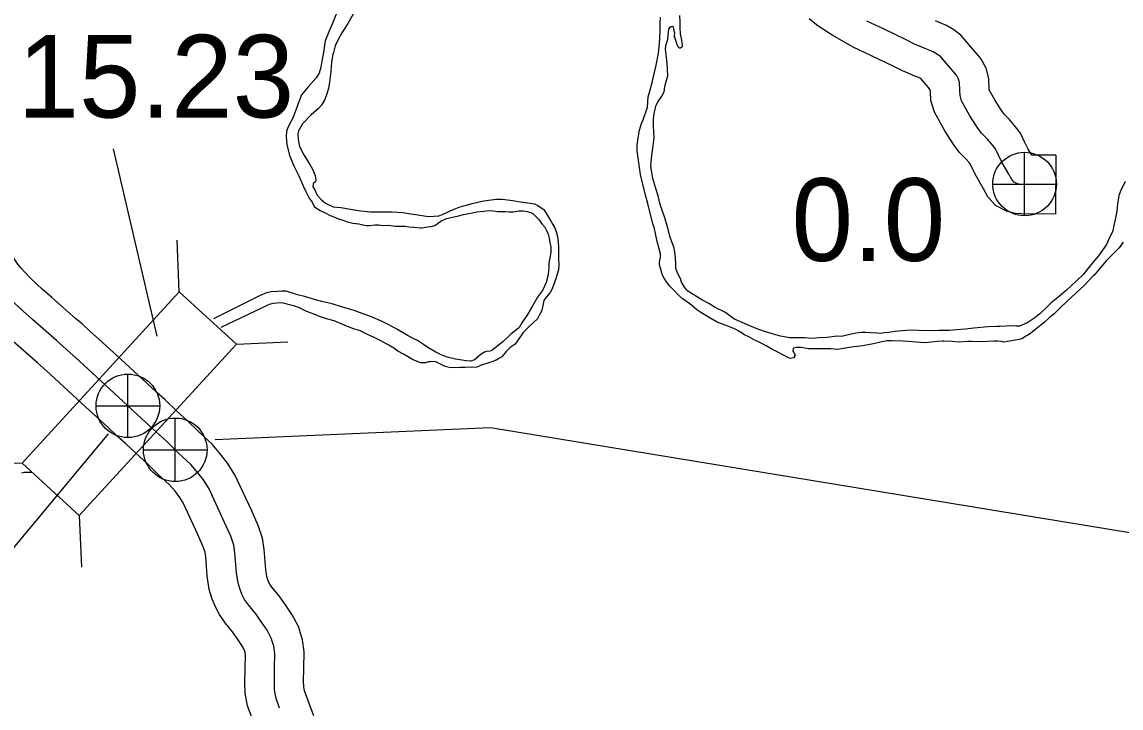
# Model space of a CAD drawing. Extents: x 31699 to 244310, y -8841 to 11474.
# Drawn here: x 146285.9 to 146660.4, y -3322.5 to -3088.8 of the extents above; entities that cross this region are included whole.
import ezdxf

# ---------------------------------------------------------------- set-up
doc = ezdxf.new("R2010")
doc.units = 0
for name, color, linetype in [('B_Logo', 7, 'Continuous'), ('Level 21', 7, 'Continuous'), ('R_Draft', 7, 'Continuous'), ('R_XS_EARTHWORK_STAGE1', 7, 'Continuous'), ('R_XS_EARTHWORK_STAGE2', 7, 'Continuous'), ('S_AREA_CALC', 7, 'Continuous'), ('S_WALL', 7, 'Continuous'), ('S_WALL_ANNOT', 7, 'Continuous')]:
    doc.layers.add(name, color=color, linetype=linetype)

msp = doc.modelspace()

# ---------------------------------------------------------------- linework, layer by layer
at = {"layer": 'B_Logo'}
for points in [[(146638.11, -3144.18), (146626.73, -3144.13), (146625.89, -3144.07), (146624.88, -3143.83), (146623.98, -3143.35), (146623.2, -3142.45), (146622.13, -3140.6), (146619.92, -3136.72), (146618.54, -3133.91), (146617.59, -3131.93), (146616.27, -3130.26), (146614.9, -3128.71), (146612.87, -3126.61), (146611.37, -3124.58), (146608.87, -3120.7), (146606.06, -3115.62), (146605.52, -3113.76), (146605.4, -3111.97), (146605.34, -3109.4), (146605.04, -3108.2), (146604.33, -3106.89), (146602.29, -3104.5), (146600.2, -3102.11), (146598.95, -3100.61), (146597.87, -3099.84), (146596.38, -3098.94), (146594.95, -3098.34), (146593.33, -3097.68), (146591.72, -3097.03), (146590.23, -3096.37), (146587.18, -3094.82), (146579.65, -3091.23), (146573.74, -3088.48)], [(146297.66, -3197.32), (146289.52, -3190.15), (146286.15, -3187.19), (146282.08, -3183.43), (146279.25, -3180.47), (146278.04, -3179.08), (146276.47, -3177.2), (146274.66, -3174.47), (146272.68, -3171.09), (146270.98, -3167.64), (146270, -3164.88), (146269.41, -3162.4), (146268.67, -3158.69), (146268.2, -3155.24), (146267.41, -3149.66)], [(146339.24, -3235.61), (146335.36, -3231.83), (146331.65, -3228.39), (146327.93, -3224.92), (146325.11, -3222.42), (146321.86, -3219.38), (146315.73, -3213.74), (146311.41, -3209.76), (146305.35, -3204.23), (146302.22, -3201.37), (146299.84, -3199.19), (146297.66, -3197.32)], [(146371.89, -3313.67), (146371.97, -3308.94), (146372.06, -3303.95), (146371.71, -3301.37), (146370.85, -3298.62), (146369.39, -3295.96), (146367.85, -3293.64), (146365.61, -3290.37), (146363.04, -3287.36), (146361.75, -3285.47), (146360.8, -3283.66), (146360.2, -3282.12), (146359.51, -3279.88), (146359, -3276.36), (146358.48, -3269.65), (146358.05, -3266.99), (146357.02, -3263.89), (146354.96, -3259.25), (146349.63, -3247.81), (146347.74, -3244.72), (146345.85, -3242.31), (146343.45, -3239.48), (146339.24, -3235.61)], [(146373.69, -3322.52), (146372.49, -3319.17), (146371.97, -3316.33), (146371.89, -3313.67)]]:
    msp.add_lwpolyline(points, dxfattribs=at)
at = {"layer": 'Level 21'}
for p, q in [((146627.5, -3154.79), (146627.5, -3133.13)), ((146616.67, -3143.96), (146638.34, -3143.96)), ((146322, -3230.36), (146322, -3208.7)), ((146311.17, -3219.53), (146332.84, -3219.53)), ((146338.14, -3245.33), (146338.14, -3223.67)), ((146327.3, -3234.5), (146348.97, -3234.5))]:
    msp.add_line(p, q, dxfattribs=at)
for centre in [(146627.5, -3143.96), (146322, -3219.53), (146338.14, -3234.5)]:
    msp.add_circle(centre, 10.83, dxfattribs=at)
at = {"layer": 'R_Draft'}
for points in [[(146393.2, -3085.49), (146391.84, -3088.91), (146390.41, -3092.07), (146389.18, -3095.16), (146388.63, -3099.11), (146388.19, -3101.39), (146387.69, -3104.14), (146387.11, -3106.15), (146386.19, -3107.83), (146383.43, -3110.81), (146381.19, -3113.57), (146380.22, -3115.92), (146379.38, -3118.41), (146378.67, -3120.22), (146378.22, -3121.56), (146377.17, -3123.38), (146376.33, -3125.06), (146376, -3126.07), (146375.89, -3127.87), (146376.19, -3130.48), (146377.1, -3134.21), (146378.48, -3137.74), (146380.25, -3141.2), (146381.76, -3144.52), (146382.58, -3146.52), (146383.81, -3148.78), (146384.76, -3150.17), (146385.44, -3151.57), (146386.65, -3152.42), (146387.53, -3153.02), (146389.21, -3153.8), (146390.95, -3154.72), (146392.16, -3155.1), (146393.77, -3155.82), (146395.51, -3156.34), (146396.85, -3156.79), (146398.59, -3157.3), (146398.65, -3157.3), (146400.72, -3157.55), (146401.46, -3157.74), (146403.33, -3158.12), (146404.4, -3158.04), (146406.13, -3157.82), (146407.33, -3157.87), (146408.93, -3158.06), (146410.8, -3157.97), (146413.07, -3158.28), (146414.27, -3158.26), (146416.48, -3158.3), (146417.75, -3158.56), (146419.42, -3158.67), (146421.75, -3158.85), (146422.22, -3158.84), (146423.55, -3158.69), (146424.02, -3158.49), (146425.28, -3158.4), (146426.55, -3158.06), (146428.66, -3156.63), (146430.59, -3155.74), (146432.18, -3155.32), (146434.58, -3154.76), (146436.37, -3154.33), (146438.84, -3153.84), (146440.9, -3153.48), (146443.3, -3153.25), (146444.9, -3153.03), (146446.43, -3153.08), (146447.9, -3153.27), (146449.77, -3153.31), (146450.51, -3153.37), (146451.77, -3153.42), (146453.31, -3153.41), (146455.24, -3153.05), (146456.64, -3153.1), (146457.38, -3153.23), (146458.04, -3153.29)], [(146399.66, -3084.54), (146396.92, -3089.26), (146394.89, -3092.42), (146393.58, -3094.78), (146392.6, -3096.86), (146392.03, -3099.14), (146391.84, -3099.88), (146391.33, -3102.42), (146391.17, -3105.64), (146390.68, -3109.25), (146390.37, -3111.39), (146389.79, -3113.27), (146389.08, -3115.15), (146387.97, -3117.04), (146386.92, -3118.19), (146384.41, -3120.36), (146381.44, -3123.4), (146380.07, -3125.89), (146379.88, -3126.96), (146380.04, -3128.83), (146380.47, -3131.23), (146381.97, -3134.02)], [(146498.98, -3117.78), (146499.28, -3114.3), (146499.85, -3112.36), (146500.62, -3109.41), (146501.32, -3106.39), (146501.95, -3103.44), (146502.77, -3099.42), (146503.13, -3096.07), (146503.35, -3092.06), (146503.32, -3089.32), (146503.43, -3087.11)], [(146541.19, -3194.87), (146538.91, -3194.16), (146536.1, -3193.19), (146533.08, -3191.95), (146528.65, -3189.99), (146525.36, -3187.62), (146522.07, -3186.06), (146519.92, -3184.61), (146517.57, -3183.37), (146514.81, -3181.73), (146512.8, -3180.41), (146511.65, -3179.09), (146510.63, -3177.43), (146510.28, -3176.16), (146509.33, -3174.5), (146508.64, -3172.77), (146508.63, -3171.83), (146508.68, -3170.9), (146508.6, -3169.36), (146508.45, -3167.96), (146508.09, -3165.76), (146506.78, -3162.09), (146505.8, -3158.56), (146504.83, -3155.16), (146503.31, -3150.9), (146502.61, -3147.96), (146501.91, -3145.43), (146500.87, -3142.03), (146500.22, -3137.83), (146500.51, -3134.08), (146500.94, -3131), (146501.31, -3128.19), (146501.06, -3124.18), (146501.03, -3121.91), (146501.28, -3119.96), (146501.66, -3118.49), (146501.98, -3117.15), (146502.7, -3115.87), (146503.94, -3113.98), (146504.66, -3112.57), (146504.97, -3110.9), (146505.29, -3109.42), (146505.93, -3107.27), (146505.84, -3104.8), (146505.74, -3102.8), (146505.52, -3100.73), (146505.16, -3098.06), (146505.27, -3096.78), (146505.92, -3094.7), (146506.1, -3093.3), (146506.15, -3092.23), (146506.34, -3091.22), (146506.8, -3090.48), (146507.06, -3090.28), (146507.2, -3090.28), (146507.53, -3090.21), (146507.8, -3090.4), (146507.94, -3091.34), (146508.22, -3092.4), (146508.17, -3093.54), (146509.07, -3096.34), (146509.41, -3097.14), (146509.62, -3097.34), (146509.95, -3097.6), (146510.15, -3097.66), (146510.42, -3097.46), (146510.75, -3097.32), (146510.95, -3097.12), (146510.94, -3096.79), (146510.72, -3094.92), (146510.3, -3092.78), (146510.21, -3090.78), (146510.12, -3088.84), (146510.02, -3086.5)], [(146630.9, -3193.71), (146629.51, -3194.93), (146628.65, -3195.48), (146628.12, -3195.68), (146626.53, -3196.71), (146625.73, -3196.91), (146624.33, -3197.13), (146620.47, -3197.84), (146619.8, -3197.65), (146618.27, -3197.53), (146617.06, -3197.48), (146614.87, -3197.64), (146611, -3197.68), (146609.39, -3197.57), (146608.06, -3197.65), (146604.99, -3197.82), (146602.86, -3197.58), (146599.99, -3197.54), (146599.52, -3197.48), (146597.79, -3197.57), (146595.72, -3197.79), (146593.66, -3198.01), (146590.45, -3197.78), (146589.25, -3197.73), (146586.05, -3197.5), (146582.38, -3197.41), (146580.71, -3197.43), (146578.84, -3197.71), (146576.05, -3198.35), (146574.25, -3198.7), (146572.32, -3199.06), (146571.46, -3199.2), (146569.26, -3199.43), (146563.73, -3200.29), (146561.46, -3200.12), (146560.33, -3200.13), (146558.93, -3200.15), (146557.66, -3200.09), (146555.39, -3200.05), (146553.92, -3200.07), (146551.38, -3199.7), (146549.98, -3199.65), (146549.85, -3199.65), (146548.78, -3199.86), (146548.65, -3200.13), (146548.59, -3200.87), (146548.87, -3201.4), (146549.07, -3201.8), (146549.34, -3202.13), (146549.15, -3202.53), (146549.08, -3202.73), (146548.75, -3203.14), (146548.36, -3203.34), (146547.89, -3203.42), (146547.02, -3203.22), (146545.34, -3202.24), (146543.19, -3201.13), (146541.65, -3200.28), (146539.5, -3199.03), (146537.35, -3197.99), (146535.41, -3197), (146533.8, -3196.09), (146531.85, -3195.17), (146530.37, -3194.25), (146528.63, -3193.34), (146526.41, -3192.43), (146522.8, -3191.06), (146520.65, -3189.82), (146517.15, -3187.78), (146515.81, -3186.8), (146513.45, -3184.82), (146510.89, -3182.97), (146509.34, -3181.65), (146507.99, -3180.13), (146506.64, -3178.81), (146505.56, -3177.28), (146504.4, -3175.49), (146504.06, -3174.76), (146503.64, -3173.29), (146503.5, -3172.63), (146503.09, -3171.5), (146503.07, -3170.49), (146503.2, -3169.96), (146503.46, -3168.88), (146503.44, -3167.75), (146503.02, -3166.08), (146502.46, -3163.95), (146501.9, -3161.41), (146501.27, -3158.68), (146500.85, -3157.48), (146499.1, -3150.55), (146498.27, -3147.35), (146496.59, -3140.75), (146495.57, -3133.4), (146495.49, -3132.67), (146495.47, -3130.73), (146495.84, -3128.25), (146496.27, -3125.57), (146496.98, -3123.36), (146497.5, -3122.08), (146498.98, -3117.78)], [(146381.97, -3134.02), (146383.46, -3136.35), (146383.94, -3137.34), (146384.89, -3138.94), (146385.79, -3141), (146386.07, -3142.6), (146385.88, -3143.21), (146385.42, -3143.55), (146385.08, -3143.62), (146385.09, -3144.08), (146385.03, -3144.95), (146385.57, -3145.75), (146386.53, -3147.81), (146387.95, -3149.33), (146389.37, -3150.52), (146391.92, -3151.76), (146394.52, -3152), (146397.8, -3152.57), (146401.41, -3153.13), (146404.61, -3153.42), (146408.95, -3153.44), (146412.02, -3153.41), (146415.62, -3153.7), (146418.36, -3154.14), (146420.83, -3154.51), (146424.44, -3155), (146427.97, -3154.76), (146429.17, -3154.35), (146431.56, -3153.18), (146433.15, -3152.5), (146434.88, -3151.81), (146437.2, -3151.18), (146439.33, -3150.62), (146442.73, -3149.78), (146444.86, -3149.42), (146447.59, -3149.12), (146449.52, -3149.17), (146453.13, -3149.6), (146455.8, -3150.03), (146458.21, -3150.34), (146460.48, -3150.72), (146461.62, -3151.31), (146462.76, -3152.03), (146463.71, -3152.62), (146465.88, -3156.21), (146466.77, -3157.73), (146467.45, -3158.93), (146468.14, -3160.93), (146468.43, -3162.6), (146468.72, -3165.27), (146468.76, -3168.01), (146468.71, -3169.48), (146468.86, -3171.48), (146468.68, -3173.22), (146467.85, -3176.17), (146467.27, -3177.85), (146466.43, -3179.94), (146465.91, -3180.88), (146464.59, -3182.36), (146463.74, -3183.64), (146463.04, -3186.99), (146462.26, -3188.47), (146461.54, -3189.89), (146458.71, -3192.53), (146456.6, -3194.69), (146456.01, -3195.57), (146453.91, -3198.53), (146452.25, -3199.62), (146450.93, -3201.04), (146449.35, -3202.8), (146448.56, -3203.34), (146447.43, -3203.95), (146445.97, -3204.51), (146444.31, -3205.13), (146442.72, -3205.61), (146440.92, -3206.3), (146438.92, -3206.46), (146437.92, -3206.4), (146436.86, -3206.48), (146435.12, -3206.5), (146432.85, -3206.53), (146431.45, -3206.41), (146430.05, -3206.16), (146427.83, -3204.98), (146426.69, -3204.39), (146425.03, -3204.54), (146424.43, -3204.55), (146423.3, -3204.83), (146421.69, -3204.85), (146418.95, -3203.74), (146417.27, -3202.76), (146415.86, -3201.97), (146413.98, -3200.86), (146412.56, -3199.87), (146410.88, -3198.82), (146408, -3197.25), (146405.85, -3196.27), (146403.64, -3195.22), (146401.09, -3193.98), (146398.34, -3193.01), (146396.06, -3192.17)], [(146661.79, -3143.15), (146660.22, -3146.38), (146659.64, -3147.92), (146659.21, -3150.73), (146658.9, -3153.21), (146658.4, -3156.02), (146657.83, -3158.5), (146657.58, -3159.98), (146656.41, -3162.13), (146655.37, -3164.55), (146652.68, -3168.39), (146650.64, -3170.76), (146648.86, -3173.12), (146647.55, -3174.67), (146645.24, -3176.9), (146641.81, -3180.08), (146639.36, -3182.12), (146636.59, -3184.42), (146635.07, -3185.91), (146632.7, -3188.14), (146630.98, -3189.57), (146630.32, -3190.04), (146628.66, -3191.13), (146627.4, -3191.68), (146625.81, -3192.37), (146624.54, -3192.38), (146623.01, -3192.27), (146621.21, -3192.42), (146619.07, -3192.51), (146618.07, -3192.52), (146615.14, -3192.56), (146610.21, -3193.01), (146607.34, -3193.45), (146604.28, -3193.61), (146601.81, -3193.91), (146598.34, -3193.82), (146595.68, -3193.98), (146591.41, -3193.83), (146588.54, -3193.73), (146585.94, -3193.96), (146583.47, -3194.25), (146581.27, -3194.54), (146579.81, -3194.63), (146578.34, -3194.85), (146577.27, -3194.79), (146575.01, -3194.68), (146573.34, -3194.57), (146572.07, -3194.52), (146570, -3194.74), (146566.01, -3195.65), (146565.15, -3195.93), (146563.54, -3195.75), (146560.28, -3196.25), (146557.55, -3196.35), (146555.28, -3196.58), (146552.48, -3196.41), (146547.54, -3196.4), (146544.33, -3195.83), (146541.19, -3194.87)], [(146458.04, -3153.29), (146459.32, -3153.67), (146459.72, -3153.93), (146460.05, -3154.06), (146461.88, -3155.92), (146463.03, -3157.51), (146464.04, -3158.63), (146464.66, -3159.83), (146465.21, -3161.09), (146465.49, -3162.43), (146465.77, -3163.96), (146466.06, -3165.36), (146466.14, -3166.97), (146466.02, -3167.97), (146465.77, -3169.11), (146465.58, -3170.25), (146465.46, -3171.32), (146465.41, -3172.39), (146465.17, -3174.67), (146464.91, -3175.81), (146464.47, -3177.48), (146463.3, -3180.24), (146461.59, -3182.46), (146459.76, -3185.69), (146458.12, -3188.45), (146456.22, -3191.28), (146455.31, -3192.83), (146455.04, -3193.04), (146452.47, -3195.07), (146449.89, -3197.57), (146449.3, -3198.05), (146445.99, -3200.63), (146445.46, -3200.9), (146444.13, -3200.98), (146443.47, -3201.26), (146442.41, -3201.94), (146440.03, -3203.9), (146438.83, -3204.32), (146437.16, -3204.2), (146435.89, -3203.95), (146433.62, -3203.64), (146430.81, -3202.94), (146428.53, -3202.03), (146426.92, -3201.25), (146425.51, -3200.39), (146424.17, -3199.61), (146422.69, -3198.62), (146420.67, -3197.3), (146418.99, -3196.45), (146417.52, -3195.67), (146413.82, -3193.57), (146410.4, -3191.74), (146408.59, -3190.76), (146404.43, -3189), (146401.82, -3188.02), (146399.07, -3187.05), (146395.12, -3185.96), (146391.64, -3184.8), (146388.5, -3184.1), (146385.89, -3183.46), (146382.61, -3182.43), (146379.73, -3181.66), (146375.91, -3180.5), (146374.31, -3180.51), (146373.04, -3180.59), (146370.78, -3180.69), (146369.25, -3180.97), (146367.06, -3181.93), (146351.12, -3189.87)], [(146661.1, -3163.82), (146659.72, -3165.64), (146658.6, -3166.79), (146655.3, -3170.1), (146654.18, -3171.45), (146652.93, -3173), (146651.22, -3174.96), (146650.82, -3175.23), (146647.79, -3178.48), (146643.44, -3182.47), (146641.92, -3184.03), (146639.68, -3186.19), (146637.5, -3188.29), (146635.85, -3189.51), (146634.33, -3191), (146633.47, -3191.75), (146632.02, -3192.83), (146630.9, -3193.71)], [(146396.06, -3192.17), (146392.31, -3190.54), (146389.7, -3189.83), (146386.88, -3188.93), (146386.01, -3188.54), (146384.14, -3187.82), (146382.19, -3187.04), (146380.45, -3186.13), (146378.57, -3185.48), (146377.03, -3185.1), (146375.49, -3184.65), (146374.22, -3184.46), (146372.89, -3184.54), (146371.49, -3184.69), (146370.16, -3185.04), (146369.63, -3185.25), (146353.61, -3192.83)], [(146289.48, -3242.16), (146289.39, -3242.18), (146288.12, -3242.2), (146287.79, -3242.2), (146286.66, -3242.29), (146285.79, -3242.43)]]:
    msp.add_lwpolyline(points, dxfattribs=at)
at = {"layer": 'R_XS_EARTHWORK_STAGE1'}
for p, q in [((146339.5, -3180.64), (146338.74, -3163.05)), ((146358.96, -3198.48), (146376.54, -3197.72)), ((146285.97, -3239.01), (146268.39, -3239.77)), ((146305.43, -3256.85), (146306.19, -3274.44))]:
    msp.add_line(p, q, dxfattribs=at)
msp.add_lwpolyline([(146305.43, -3256.85), (146358.96, -3198.48), (146339.5, -3180.64), (146285.97, -3239.01)], close=True, dxfattribs=at)
at = {"layer": 'R_XS_EARTHWORK_STAGE2'}
for points in [[(146638.15, -3134.18), (146638.07, -3154.18), (146626.35, -3154.13), (146624.38, -3153.99), (146621.32, -3153.26), (146617.64, -3151.3), (146615.03, -3148.29), (146613.46, -3145.58), (146611.07, -3141.39), (146609.55, -3138.28), (146609.06, -3137.26), (146608.59, -3136.67), (146607.56, -3135.51), (146605.22, -3133.09), (146603.14, -3130.26), (146600.28, -3125.83), (146596.76, -3119.48), (146595.61, -3115.51), (146595.41, -3112.42), (146595.39, -3111.82), (146594.72, -3111.03), (146592.61, -3108.61), (146592.14, -3108.06), (146591.86, -3107.89), (146591.13, -3107.59), (146589.56, -3106.94), (146587.82, -3106.24), (146585.94, -3105.41), (146582.76, -3103.79), (146575.39, -3100.28), (146569.16, -3097.38), (146562.14, -3093.41), (146559.11, -3091.48), (146556.61, -3089.74), (146554.14, -3087.68)], [(146638.15, -3134.18), (146629.96, -3134.14), (146628.76, -3132.04), (146627.53, -3129.53), (146626.12, -3126.61), (146623.96, -3123.86), (146622.24, -3121.91), (146620.52, -3120.14), (146619.61, -3118.9), (146617.45, -3115.56), (146615.42, -3111.88), (146615.39, -3111.52), (146615.31, -3108.06), (146614.43, -3104.54), (146612.61, -3101.2), (146609.87, -3097.97), (146607.8, -3095.6), (146605.81, -3093.23), (146603.39, -3091.48), (146600.9, -3089.99), (146598.76, -3089.1), (146597.11, -3088.42)]]:
    msp.add_lwpolyline(points, dxfattribs=at)
at = {"layer": 'S_AREA_CALC'}
for points in [[(146304.18, -3189.74), (146296.12, -3182.64), (146292.84, -3179.76), (146289.09, -3176.3), (146286.64, -3173.73), (146285.65, -3172.59), (146284.5, -3171.22), (146283.15, -3169.17), (146281.49, -3166.34), (146280.21, -3163.75), (146279.61, -3162.04), (146279.18, -3160.25), (146278.53, -3157.04), (146278.11, -3153.88), (146277.63, -3150.53), (146276.8, -3146.1)], [(146291.15, -3204.91), (146282.92, -3197.66), (146279.45, -3194.62), (146275.06, -3190.56), (146271.86, -3187.21), (146270.43, -3185.56), (146268.43, -3183.17), (146266.18, -3179.76), (146263.87, -3175.84), (146261.75, -3171.53), (146260.4, -3167.72), (146259.65, -3164.56), (146258.8, -3160.35), (146258.3, -3156.61), (146257.91, -3153.85)], [(146346.22, -3228.45), (146342.25, -3224.58), (146338.45, -3221.06), (146334.65, -3217.51), (146331.84, -3215.03), (146328.67, -3212.05), (146322.5, -3206.39), (146318.17, -3202.39), (146312.1, -3196.85), (146308.96, -3193.99), (146306.48, -3191.71), (146304.18, -3189.74)], [(146332.25, -3242.77), (146328.47, -3239.08), (146324.84, -3235.71), (146321.2, -3232.32), (146318.37, -3229.82), (146315.06, -3226.7), (146308.96, -3221.1), (146304.65, -3217.13), (146298.61, -3211.62), (146295.47, -3208.75), (146293.2, -3206.68), (146291.15, -3204.91)], [(146381.88, -3313.34), (146381.97, -3309.12), (146382.07, -3303.37), (146381.51, -3299.21), (146380.1, -3294.69), (146377.96, -3290.77), (146376.14, -3288.04), (146373.56, -3284.28), (146370.99, -3281.27), (146370.34, -3280.32), (146369.92, -3279.52), (146369.65, -3278.83), (146369.3, -3277.67), (146368.94, -3275.25), (146368.42, -3268.47), (146367.8, -3264.59), (146366.36, -3260.27), (146364.06, -3255.11), (146358.46, -3243.08), (146355.97, -3239.01), (146353.6, -3235.99), (146350.67, -3232.53), (146346.22, -3228.45)], [(146361.89, -3313.99), (146361.97, -3308.76), (146362.05, -3304.53), (146361.91, -3303.54), (146361.61, -3302.55), (146360.83, -3301.14), (146359.56, -3299.23), (146357.67, -3296.46), (146355.08, -3293.45), (146353.16, -3290.62), (146351.68, -3287.81), (146350.75, -3285.4), (146349.73, -3282.09), (146349.05, -3277.46), (146348.54, -3270.83), (146348.31, -3269.38), (146347.69, -3267.51), (146345.86, -3263.39), (146340.8, -3252.55), (146339.51, -3250.43), (146338.1, -3248.64), (146336.22, -3246.42), (146332.25, -3242.77)], [(146385.36, -3325.14), (146383.08, -3319.07), (146382.18, -3316.57), (146381.94, -3315.27), (146381.88, -3313.34)], [(146364.3, -3325.97), (146362.8, -3321.77), (146362, -3317.39), (146361.89, -3313.99)]]:
    msp.add_lwpolyline(points, dxfattribs=at)
at = {"layer": 'S_WALL'}
msp.add_line((146331.97, -3195.84), (146317.1, -3131.97), dxfattribs=at)
at = {"layer": 'S_WALL_ANNOT'}
for points in [[(146351.69, -3230.94), (146445.5, -3226.86), (146859.74, -3294.93)], [(146315.27, -3229.05), (146247.43, -3310.53), (146103.61, -3315.71)]]:
    msp.add_lwpolyline(points, dxfattribs=at)

# ---------------------------------------------------------------- texts
at = {"layer": 'S_WALL'}
msp.add_text('15.23', height=28.16, dxfattribs=at).set_placement((146284.4, -3121.3))
at = {"layer": 'S_WALL_ANNOT'}
msp.add_text('0.0', height=28.16, dxfattribs=at).set_placement((146548.11, -3170.15))

doc.saveas('drawing.dxf')
